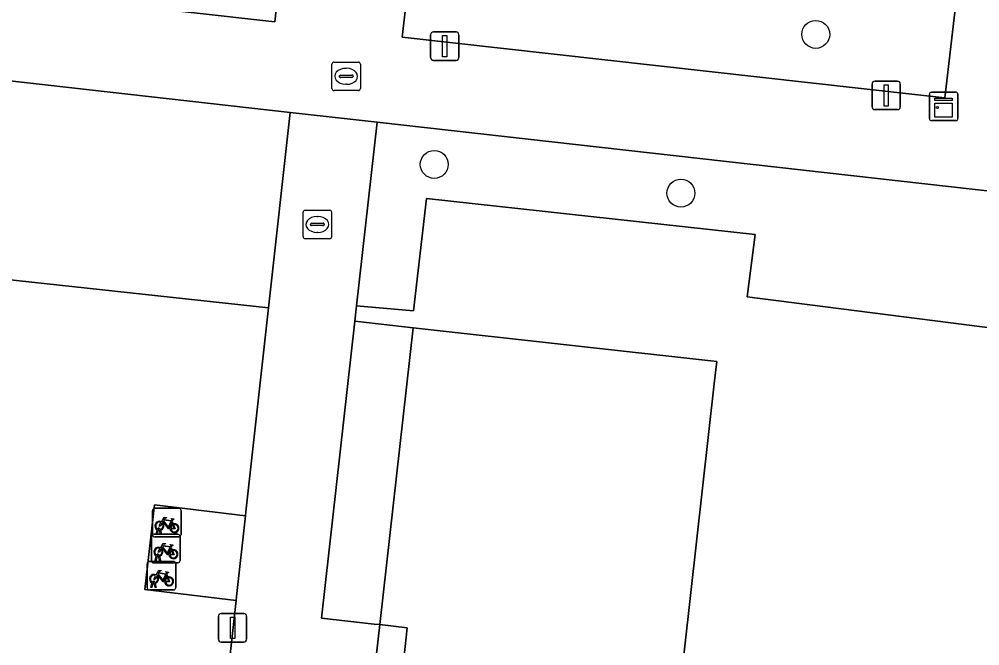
# Model space of a CAD drawing. Extents: x 161928 to 163071, y 386474 to 387428.
# Drawn here: x 162258.08 to 162291.77, y 386720.5 to 386742.48 of the extents above; entities that cross this region are included whole.
import ezdxf

# ---------------------------------------------------------------- set-up
doc = ezdxf.new("R2010")
doc.units = 0
for name, color, linetype in [('IMGEO_Berm_groen', 7, 'Continuous'), ('IMGEO_Boom', 7, 'Continuous'), ('IMGEO_Brandkraan', 7, 'Continuous'), ('IMGEO_Fietsenrek', 7, 'Continuous'), ('IMGEO_Grasland_overig', 7, 'Continuous'), ('IMGEO_Groenvoorziening', 7, 'Continuous'), ('IMGEO_Kast', 7, 'Continuous'), ('IMGEO_Kolk', 7, 'Continuous'), ('IMGEO_Lichtmast', 7, 'Continuous'), ('IMGEO_Pand', 7, 'Continuous'), ('IMGEO_Voetpad_open', 7, 'Continuous')]:
    doc.layers.add(name, color=color, linetype=linetype)

msp = doc.modelspace()

# ---------------------------------------------------------------- linework, layer by layer
at = {"layer": 'IMGEO_Berm_groen'}
for points in [[(162227.141, 386750.228), (162226.78, 386746.88), (162267.049, 386742.383), (162267.553, 386746.877), (162232.163, 386750.721)], [(162280.535, 386745.352), (162272.041, 386746.368), (162271.516, 386741.841), (162289.383, 386739.851), (162290.018, 386739.78), (162290.544, 386739.722), (162290.613, 386740.314), (162291.152, 386744.95)]]:
    msp.add_lwpolyline(points, dxfattribs=at)
at = {"layer": 'IMGEO_Boom'}
for centre in [(162286.016, 386741.943), (162272.635, 386737.38), (162281.285, 386736.374)]:
    msp.add_circle(centre, 0.489, dxfattribs=at)
at = {"layer": 'IMGEO_Brandkraan'}
for p, q in [((162269.048, 386740.047), (162269.048, 386740.899)), ((162269.123, 386740.973), (162269.975, 386740.973)), ((162270.049, 386740.899), (162270.049, 386740.047)), ((162269.35, 386740.516), (162269.748, 386740.516)), ((162269.536, 386740.753), (162269.561, 386740.753)), ((162269.307, 386740.467), (162269.307, 386740.479)), ((162269.745, 386740.43), (162269.347, 386740.43)), ((162269.559, 386740.193), (162269.534, 386740.193)), ((162269.791, 386740.479), (162269.791, 386740.467)), ((162269.975, 386739.973), (162269.123, 386739.973))]:
    msp.add_line(p, q, dxfattribs=at)
for points in [[(162269.048, 386740.047), (162269.048, 386740.899)], [(162269.123, 386740.973), (162269.975, 386740.973)], [(162270.049, 386740.899), (162270.049, 386740.047)], [(162269.975, 386739.973), (162269.123, 386739.973)]]:
    msp.add_lwpolyline(points, dxfattribs=at)
for centre, radius, start, end in [((162269.125, 386740.897), 0.0765, 91.552, 178.448), ((162269.125, 386740.897), 0.0765, 91.552, 178.448), ((162269.973, 386740.897), 0.0765, 1.552, 88.448), ((162269.973, 386740.897), 0.0765, 1.552, 88.448), ((162269.347, 386740.476), 0.0403, 85.8775, 175.7526), ((162269.752, 386740.478), 0.0386, 1.7309, 96.639), ((162269.344, 386740.466), 0.0366, 178.938, 274.7102), ((162269.748, 386740.473), 0.043, 264.8664, 352.4533), ((162269.125, 386740.049), 0.0765, 181.552, 268.448), ((162269.125, 386740.049), 0.0765, 181.552, 268.448), ((162269.973, 386740.049), 0.0765, 271.552, 358.448), ((162269.973, 386740.049), 0.0765, 271.552, 358.448)]:
    msp.add_arc(centre, radius, start, end, dxfattribs=at)
for centre, major_axis, ratio, start_param, end_param in [((162269.535, 386740.473), (-0.387, 0.002), 0.722429, 4.712389, 7.853982), ((162269.56, 386740.473), (-0.39, 0.002), 0.717154, 1.570796, 4.712389)]:
    msp.add_ellipse(centre, major_axis=major_axis, ratio=ratio, start_param=start_param, end_param=end_param, dxfattribs=at)
at = {"layer": 'IMGEO_Fietsenrek'}
for p, q in [((162262.756, 386724.394), (162262.756, 386725.235)), ((162262.756, 386725.235), (162262.756, 386724.394)), ((162262.831, 386725.319), (162263.672, 386725.319)), ((162263.672, 386725.319), (162262.831, 386725.319)), ((162263.756, 386725.244), (162263.756, 386724.403)), ((162263.756, 386724.403), (162263.756, 386725.244)), ((162263.443, 386724.868), (162263.479, 386724.773)), ((162262.797, 386724.407), (162263.638, 386724.407)), ((162263.638, 386724.407), (162262.797, 386724.407)), ((162262.883, 386724.403), (162262.922, 386724.563)), ((162262.917, 386724.403), (162262.883, 386724.403)), ((162262.952, 386724.551), (162262.917, 386724.403)), ((162262.994, 386724.575), (162262.993, 386724.579)), ((162263.035, 386724.403), (162263.001, 386724.545)), ((162263.025, 386724.586), (162263.026, 386724.579)), ((162263.033, 386724.549), (162263.068, 386724.403)), ((162263.068, 386724.403), (162263.035, 386724.403)), ((162262.722, 386723.482), (162262.722, 386724.323)), ((162262.722, 386724.323), (162262.722, 386723.482)), ((162263.681, 386724.319), (162262.84, 386724.319)), ((162262.84, 386724.319), (162263.681, 386724.319)), ((162263.722, 386724.332), (162263.722, 386723.491)), ((162263.722, 386723.491), (162263.722, 386724.332)), ((162262.96, 386723.663), (162262.959, 386723.667)), ((162262.991, 386723.674), (162262.992, 386723.667)), ((162263.409, 386723.956), (162263.445, 386723.861)), ((162262.568, 386722.53), (162262.568, 386723.371)), ((162262.568, 386723.371), (162262.568, 386722.53)), ((162262.643, 386723.455), (162263.484, 386723.455)), ((162263.484, 386723.455), (162262.643, 386723.455)), ((162263.647, 386723.407), (162262.806, 386723.407)), ((162262.806, 386723.407), (162263.647, 386723.407)), ((162262.849, 386723.491), (162262.888, 386723.651)), ((162262.883, 386723.491), (162262.849, 386723.491)), ((162262.918, 386723.639), (162262.883, 386723.491)), ((162263.001, 386723.491), (162262.967, 386723.633)), ((162262.999, 386723.637), (162263.034, 386723.491)), ((162263.034, 386723.491), (162263.001, 386723.491)), ((162263.568, 386723.38), (162263.568, 386722.539)), ((162263.568, 386722.539), (162263.568, 386723.38)), ((162263.255, 386723.004), (162263.291, 386722.909)), ((162262.695, 386722.539), (162262.734, 386722.699)), ((162262.764, 386722.687), (162262.729, 386722.539)), ((162262.806, 386722.711), (162262.805, 386722.715)), ((162262.847, 386722.539), (162262.813, 386722.681)), ((162262.837, 386722.722), (162262.838, 386722.715)), ((162262.845, 386722.685), (162262.88, 386722.539)), ((162263.493, 386722.455), (162262.652, 386722.455)), ((162262.652, 386722.455), (162263.493, 386722.455)), ((162262.729, 386722.539), (162262.695, 386722.539)), ((162262.88, 386722.539), (162262.847, 386722.539))]:
    msp.add_line(p, q, dxfattribs=at)
for points in [[(162263.09, 386724.793), (162263.038, 386724.703), (162262.998, 386724.678), (162262.999, 386724.725), (162263.054, 386724.819)], [(162263.069, 386724.845), (162263.164, 386725.009), (162263.25, 386724.995), (162263.252, 386724.986), (162263.196, 386724.975), (162263.169, 386724.93), (162263.425, 386724.889)], [(162263.365, 386724.601), (162263.315, 386724.601), (162263.124, 386724.852), (162263.105, 386724.82)], [(162263.412, 386724.864), (162263.155, 386724.905), (162263.138, 386724.876), (162263.305, 386724.656), (162263.412, 386724.864)], [(162263.46, 386724.766), (162263.43, 386724.843), (162263.321, 386724.625), (162263.364, 386724.625)], [(162263.394, 386724.625), (162263.514, 386724.624), (162263.47, 386724.738)], [(162263.49, 386724.745), (162263.545, 386724.6), (162263.395, 386724.6)], [(162263.425, 386724.889), (162263.45, 386724.938), (162263.444, 386724.942), (162263.421, 386724.946), (162263.409, 386724.953), (162263.408, 386724.956), (162263.41, 386724.961), (162263.505, 386724.946), (162263.507, 386724.936), (162263.497, 386724.923), (162263.485, 386724.917), (162263.471, 386724.923), (162263.443, 386724.868)], [(162263.035, 386723.933), (162263.13, 386724.097), (162263.216, 386724.083), (162263.218, 386724.074), (162263.162, 386724.063), (162263.135, 386724.018), (162263.391, 386723.977)], [(162263.391, 386723.977), (162263.416, 386724.026), (162263.41, 386724.03), (162263.387, 386724.034), (162263.375, 386724.041), (162263.374, 386724.044), (162263.376, 386724.049), (162263.471, 386724.034), (162263.473, 386724.024), (162263.463, 386724.011), (162263.451, 386724.005), (162263.437, 386724.011), (162263.409, 386723.956)], [(162263.056, 386723.881), (162263.004, 386723.791), (162262.964, 386723.766), (162262.965, 386723.813), (162263.02, 386723.907)], [(162263.331, 386723.689), (162263.281, 386723.689), (162263.09, 386723.94), (162263.071, 386723.908)], [(162263.378, 386723.952), (162263.121, 386723.993), (162263.104, 386723.964), (162263.271, 386723.744), (162263.378, 386723.952)], [(162263.426, 386723.854), (162263.396, 386723.931), (162263.287, 386723.713), (162263.33, 386723.713)], [(162263.36, 386723.713), (162263.48, 386723.712), (162263.436, 386723.826)], [(162263.456, 386723.833), (162263.511, 386723.688), (162263.361, 386723.688)], [(162262.881, 386722.981), (162262.976, 386723.145), (162263.062, 386723.131), (162263.064, 386723.122), (162263.008, 386723.111), (162262.981, 386723.066), (162263.237, 386723.025)], [(162263.224, 386723), (162262.967, 386723.041), (162262.95, 386723.012), (162263.117, 386722.792), (162263.224, 386723)], [(162263.237, 386723.025), (162263.262, 386723.074), (162263.256, 386723.078), (162263.233, 386723.082), (162263.221, 386723.089), (162263.22, 386723.092), (162263.222, 386723.097), (162263.317, 386723.082), (162263.319, 386723.072), (162263.309, 386723.059), (162263.297, 386723.053), (162263.283, 386723.059), (162263.255, 386723.004)], [(162262.902, 386722.929), (162262.85, 386722.839), (162262.81, 386722.814), (162262.811, 386722.861), (162262.866, 386722.955)], [(162263.177, 386722.737), (162263.127, 386722.737), (162262.936, 386722.988), (162262.917, 386722.956)], [(162263.272, 386722.902), (162263.242, 386722.979), (162263.133, 386722.761), (162263.176, 386722.761)], [(162263.206, 386722.761), (162263.326, 386722.76), (162263.282, 386722.874)], [(162263.302, 386722.881), (162263.357, 386722.736), (162263.207, 386722.736)]]:
    msp.add_lwpolyline(points, dxfattribs=at)
for centre, radius, start, end in [((162262.834, 386725.241), 0.0779, 92.4484, 184.2845), ((162262.834, 386725.241), 0.0779, 92.4484, 184.2845), ((162263.678, 386725.241), 0.0779, 2.4484, 94.2845), ((162263.678, 386725.241), 0.0779, 2.4484, 94.2845), ((162262.996, 386724.704), 0.159, 62.6766, 242.1369), ((162262.996, 386724.704), 0.129, 63.3192, 238.903), ((162262.996, 386724.704), 0.129, 283.6043, 43.4302), ((162262.996, 386724.704), 0.159, 283.5766, 46.6042), ((162263.523, 386724.62), 0.159, 113.3408, 178.3217), ((162263.523, 386724.62), 0.159, 187.0065, 105.7708), ((162263.523, 386724.62), 0.129, 113.923, 177.9556), ((162263.523, 386724.62), 0.129, 188.6715, 104.5883), ((162262.8, 386724.329), 0.0779, 92.4484, 184.2845), ((162262.8, 386724.329), 0.0779, 92.4484, 184.2845), ((162262.834, 386724.397), 0.0779, 182.4484, 274.2845), ((162262.834, 386724.397), 0.0779, 182.4484, 274.2845), ((162262.976, 386724.575), 0.0499, 12.8025, 158.6934), ((162262.996, 386724.704), 0.159, 253.9967, 271.7867), ((162262.976, 386724.575), 0.0174, 12.8025, 163.4502), ((162262.996, 386724.704), 0.129, 253.415, 269.0204), ((162263.644, 386724.329), 0.0779, 2.4484, 94.2845), ((162263.644, 386724.329), 0.0779, 2.4484, 94.2845), ((162263.678, 386724.397), 0.0779, 272.4484, 4.2845), ((162263.678, 386724.397), 0.0779, 272.4484, 4.2845), ((162262.962, 386723.792), 0.159, 62.6766, 242.1369), ((162262.962, 386723.792), 0.129, 63.3192, 238.903), ((162262.942, 386723.663), 0.0499, 12.8025, 158.6934), ((162262.942, 386723.663), 0.0174, 12.8025, 163.4502), ((162262.962, 386723.792), 0.129, 253.415, 269.0204), ((162262.962, 386723.792), 0.129, 283.6043, 43.4302), ((162262.962, 386723.792), 0.159, 283.5766, 46.6042), ((162263.489, 386723.708), 0.159, 113.3408, 178.3217), ((162263.489, 386723.708), 0.159, 187.0065, 105.7708), ((162263.489, 386723.708), 0.129, 113.923, 177.9556), ((162263.489, 386723.708), 0.129, 188.6715, 104.5883), ((162262.646, 386723.377), 0.0779, 92.4484, 184.2845), ((162262.646, 386723.377), 0.0779, 92.4484, 184.2845), ((162262.8, 386723.485), 0.0779, 182.4484, 274.2845), ((162262.8, 386723.485), 0.0779, 182.4484, 274.2845), ((162262.962, 386723.792), 0.159, 253.9967, 271.7867), ((162263.49, 386723.377), 0.0779, 2.4484, 94.2845), ((162263.49, 386723.377), 0.0779, 2.4484, 94.2845), ((162263.644, 386723.485), 0.0779, 272.4484, 4.2845), ((162263.644, 386723.485), 0.0779, 272.4484, 4.2845), ((162262.808, 386722.84), 0.159, 62.6766, 242.1369), ((162262.808, 386722.84), 0.129, 63.3192, 238.903), ((162262.788, 386722.711), 0.0499, 12.8025, 158.6934), ((162262.808, 386722.84), 0.159, 253.9967, 271.7867), ((162262.788, 386722.711), 0.0174, 12.8025, 163.4502), ((162262.808, 386722.84), 0.129, 253.415, 269.0204), ((162262.808, 386722.84), 0.129, 283.6043, 43.4302), ((162262.808, 386722.84), 0.159, 283.5766, 46.6042), ((162263.335, 386722.756), 0.159, 113.3408, 178.3217), ((162263.335, 386722.756), 0.159, 187.0065, 105.7708), ((162263.335, 386722.756), 0.129, 113.923, 177.9556), ((162263.335, 386722.756), 0.129, 188.6715, 104.5883), ((162262.646, 386722.533), 0.0779, 182.4484, 274.2845), ((162262.646, 386722.533), 0.0779, 182.4484, 274.2845), ((162263.49, 386722.533), 0.0779, 272.4484, 4.2845), ((162263.49, 386722.533), 0.0779, 272.4484, 4.2845)]:
    msp.add_arc(centre, radius, start, end, dxfattribs=at)
at = {"layer": 'IMGEO_Grasland_overig'}
msp.add_lwpolyline([(162271.891, 386731.651), (162269.851, 386731.887), (162268.678, 386721.461), (162270.528, 386721.258), (162270.725, 386721.237)], close=True, dxfattribs=at)
at = {"layer": 'IMGEO_Groenvoorziening'}
for points in [[(162249.047, 386741.291), (162248.275, 386734.36), (162266.824, 386732.35), (162267.581, 386739.204)], [(162310.368, 386734.474), (162295.961, 386736.007), (162270.636, 386738.86), (162269.912, 386732.425), (162271.904, 386732.25), (162272.369, 386736.187), (162283.89, 386734.923), (162283.611, 386732.74), (162309.792, 386729.394)]]:
    msp.add_lwpolyline(points, close=True, dxfattribs=at)
for points in [[(162309.792, 386729.394), (162283.611, 386732.74), (162283.89, 386734.923), (162272.369, 386736.187), (162271.904, 386732.25), (162269.912, 386732.425), (162269.851, 386731.887), (162271.891, 386731.651), (162282.543, 386730.474), (162282.466, 386729.788), (162280.566, 386712.844), (162278.599, 386695.307), (162276.622, 386677.674), (162276.413, 386676.138), (162263.71, 386677.32), (162263.671, 386676.976), (162263.477, 386675.126), (162265.931, 386674.909), (162298.443, 386671.239)], [(162262.8, 386696.541), (162263.719, 386704.596), (162260.528, 386705.028), (162260.853, 386708.016), (162264.091, 386707.639), (162264.105, 386707.754), (162265.689, 386722.086), (162262.486, 386722.476), (162262.82, 386725.445), (162266.017, 386725.052), (162266.033, 386725.195), (162266.824, 386732.35), (162248.275, 386734.36), (162246.961, 386722.578), (162246.951, 386722.493), (162248.513, 386722.345), (162248.126, 386719.341), (162246.619, 386719.491), (162245.049, 386705.319), (162245.035, 386705.194), (162246.542, 386705.042), (162246.223, 386702.057), (162244.705, 386702.233), (162243.065, 386687.829)]]:
    msp.add_lwpolyline(points, dxfattribs=at)
at = {"layer": 'IMGEO_Kast'}
for p, q in [((162290.076, 386739.917), (162290.917, 386739.917)), ((162290.917, 386739.917), (162290.076, 386739.917)), ((162291.001, 386739.842), (162291.001, 386739.001)), ((162291.001, 386739.001), (162291.001, 386739.842)), ((162290.001, 386738.992), (162290.001, 386739.833)), ((162290.001, 386739.833), (162290.001, 386738.992)), ((162290.926, 386738.917), (162290.085, 386738.917)), ((162290.085, 386738.917), (162290.926, 386738.917))]:
    msp.add_line(p, q, dxfattribs=at)
for points in [[(162290.196, 386739.707), (162290.796, 386739.707), (162290.796, 386739.622), (162290.196, 386739.622), (162290.196, 386739.707)], [(162290.196, 386739.532), (162290.796, 386739.532), (162290.796, 386739.043), (162290.196, 386739.043), (162290.196, 386739.532)]]:
    msp.add_lwpolyline(points, dxfattribs=at)
msp.add_circle((162290.28, 386739.381), 0.0377, dxfattribs=at)
for centre, start, end in [((162290.079, 386739.839), 92.4484, 184.2845), ((162290.079, 386739.839), 92.4484, 184.2845), ((162290.923, 386739.839), 2.4484, 94.2845), ((162290.923, 386739.839), 2.4484, 94.2845), ((162290.079, 386738.995), 182.4484, 274.2845), ((162290.079, 386738.995), 182.4484, 274.2845), ((162290.923, 386738.995), 272.4484, 4.2845), ((162290.923, 386738.995), 272.4484, 4.2845)]:
    msp.add_arc(centre, 0.0779, start, end, dxfattribs=at)
at = {"layer": 'IMGEO_Kolk'}
for p, q in [((162268.037, 386734.851), (162268.037, 386735.703)), ((162268.112, 386735.777), (162268.964, 386735.777)), ((162268.525, 386735.557), (162268.55, 386735.557)), ((162269.038, 386735.703), (162269.038, 386734.851)), ((162268.296, 386735.271), (162268.296, 386735.283)), ((162268.734, 386735.234), (162268.336, 386735.234)), ((162268.339, 386735.32), (162268.737, 386735.32)), ((162268.78, 386735.283), (162268.78, 386735.271)), ((162268.548, 386734.997), (162268.523, 386734.997)), ((162268.964, 386734.777), (162268.112, 386734.777))]:
    msp.add_line(p, q, dxfattribs=at)
for points in [[(162268.037, 386734.851), (162268.037, 386735.703)], [(162268.112, 386735.777), (162268.964, 386735.777)], [(162269.038, 386735.703), (162269.038, 386734.851)], [(162268.964, 386734.777), (162268.112, 386734.777)]]:
    msp.add_lwpolyline(points, dxfattribs=at)
for centre, radius, start, end in [((162268.114, 386735.701), 0.0765, 91.552, 178.448), ((162268.114, 386735.701), 0.0765, 91.552, 178.448), ((162268.962, 386735.701), 0.0765, 1.552, 88.448), ((162268.962, 386735.701), 0.0765, 1.552, 88.448), ((162268.336, 386735.28), 0.0403, 85.8775, 175.7526), ((162268.333, 386735.27), 0.0366, 178.938, 274.7102), ((162268.737, 386735.277), 0.043, 264.8664, 352.4533), ((162268.741, 386735.282), 0.0386, 1.7309, 96.639), ((162268.114, 386734.853), 0.0765, 181.552, 268.448), ((162268.114, 386734.853), 0.0765, 181.552, 268.448), ((162268.962, 386734.853), 0.0765, 271.552, 358.448), ((162268.962, 386734.853), 0.0765, 271.552, 358.448)]:
    msp.add_arc(centre, radius, start, end, dxfattribs=at)
for centre, major_axis, ratio, start_param, end_param in [((162268.524, 386735.277), (-0.387, 0.002), 0.722429, 4.712389, 7.853982), ((162268.549, 386735.277), (-0.39, 0.002), 0.717154, 1.570796, 4.712389)]:
    msp.add_ellipse(centre, major_axis=major_axis, ratio=ratio, start_param=start_param, end_param=end_param, dxfattribs=at)
at = {"layer": 'IMGEO_Lichtmast'}
for p, q in [((162272.51, 386741.133), (162272.51, 386741.933)), ((162272.51, 386741.933), (162272.51, 386741.133)), ((162272.61, 386742.033), (162273.4, 386742.033)), ((162273.4, 386742.033), (162272.61, 386742.033)), ((162273.5, 386741.933), (162273.5, 386741.133)), ((162273.5, 386741.133), (162273.5, 386741.933)), ((162273.4, 386741.033), (162272.61, 386741.033)), ((162272.61, 386741.033), (162273.4, 386741.033)), ((162287.989, 386739.403), (162287.989, 386740.203)), ((162287.989, 386740.203), (162287.989, 386739.403)), ((162288.089, 386740.303), (162288.879, 386740.303)), ((162288.879, 386740.303), (162288.089, 386740.303)), ((162288.979, 386740.203), (162288.979, 386739.403)), ((162288.979, 386739.403), (162288.979, 386740.203)), ((162288.879, 386739.303), (162288.089, 386739.303)), ((162288.089, 386739.303), (162288.879, 386739.303)), ((162265.067, 386720.726), (162265.067, 386721.526)), ((162265.067, 386721.526), (162265.067, 386720.726)), ((162265.167, 386721.626), (162265.957, 386721.626)), ((162265.957, 386721.626), (162265.167, 386721.626)), ((162266.057, 386721.526), (162266.057, 386720.726)), ((162266.057, 386720.726), (162266.057, 386721.526)), ((162265.957, 386720.626), (162265.167, 386720.626)), ((162265.167, 386720.626), (162265.957, 386720.626))]:
    msp.add_line(p, q, dxfattribs=at)
for points in [[(162272.93, 386741.908), (162273.08, 386741.908), (162273.08, 386741.158), (162272.93, 386741.158), (162272.93, 386741.908)], [(162288.409, 386740.178), (162288.559, 386740.178), (162288.559, 386739.428), (162288.409, 386739.428), (162288.409, 386740.178)], [(162265.487, 386721.501), (162265.637, 386721.501), (162265.637, 386720.751), (162265.487, 386720.751), (162265.487, 386721.501)]]:
    msp.add_lwpolyline(points, dxfattribs=at)
for centre, start, end in [((162272.61, 386741.933), 90, 180), ((162272.61, 386741.933), 90, 180), ((162273.4, 386741.933), 0, 90), ((162273.4, 386741.933), 360, 90), ((162272.61, 386741.133), 180, 270), ((162272.61, 386741.133), 180, 270), ((162273.4, 386741.133), 270, 0), ((162273.4, 386741.133), 270, 0), ((162288.089, 386740.203), 90, 180), ((162288.089, 386740.203), 90, 180), ((162288.879, 386740.203), 0, 90), ((162288.879, 386740.203), 360, 90), ((162288.089, 386739.403), 180, 270), ((162288.089, 386739.403), 180, 270), ((162288.879, 386739.403), 270, 0), ((162288.879, 386739.403), 270, 0), ((162265.167, 386721.526), 90, 180), ((162265.167, 386721.526), 90, 180), ((162265.957, 386721.526), 0, 90), ((162265.957, 386721.526), 360, 90), ((162265.167, 386720.726), 180, 270), ((162265.167, 386720.726), 180, 270), ((162265.957, 386720.726), 270, 0), ((162265.957, 386720.726), 270, 0)]:
    msp.add_arc(centre, 0.1, start, end, dxfattribs=at)
at = {"layer": 'IMGEO_Pand'}
msp.add_lwpolyline([(162282.466, 386729.788), (162282.543, 386730.474), (162271.891, 386731.651), (162270.725, 386721.237), (162271.692, 386721.131), (162271.333, 386717.851), (162270.358, 386717.957), (162269.917, 386714.021), (162280.566, 386712.844)], close=True, dxfattribs=at)
at = {"layer": 'IMGEO_Voetpad_open'}
for points in [[(162356.789, 386737.505), (162353.604, 386737.855), (162353.03, 386732.924), (162324.969, 386736.065), (162313.656, 386737.331), (162314.244, 386742.319), (162311.028, 386742.673), (162310.444, 386737.622), (162293.788, 386739.451), (162294.362, 386744.606), (162291.152, 386744.95), (162290.613, 386740.314), (162290.544, 386739.722), (162290.018, 386739.78), (162289.383, 386739.851), (162271.516, 386741.841), (162272.041, 386746.368), (162267.553, 386746.877), (162267.049, 386742.383), (162226.78, 386746.88), (162227.141, 386750.228)], [(162220.627, 386744.414), (162221.929, 386744.346), (162245.363, 386741.706), (162249.047, 386741.291), (162267.581, 386739.204), (162270.636, 386738.86), (162295.961, 386736.007)], [(162270.358, 386717.957), (162270.725, 386721.237), (162270.528, 386721.258), (162268.678, 386721.461), (162269.851, 386731.887), (162269.912, 386732.425), (162270.636, 386738.86), (162267.581, 386739.204), (162266.824, 386732.35), (162266.033, 386725.195), (162266.017, 386725.052), (162265.704, 386722.224), (162265.689, 386722.086), (162264.105, 386707.754)]]:
    msp.add_lwpolyline(points, dxfattribs=at)
for points in [[(162266.017, 386725.052), (162262.82, 386725.445), (162262.486, 386722.476), (162265.689, 386722.086), (162265.704, 386722.224)], [(162270.358, 386717.957), (162271.333, 386717.851), (162271.692, 386721.131), (162270.725, 386721.237)]]:
    msp.add_lwpolyline(points, close=True, dxfattribs=at)

doc.saveas('drawing.dxf')
